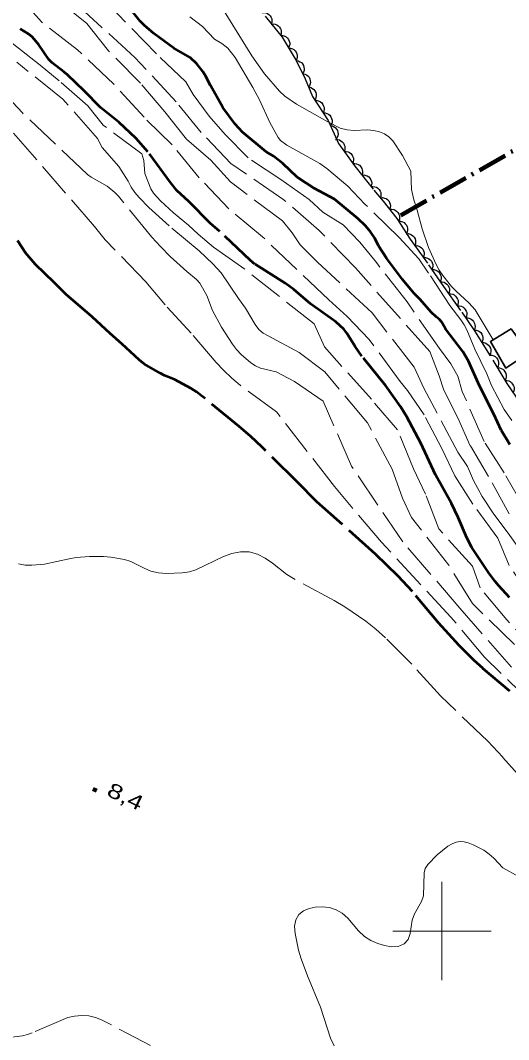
# Model space of a CAD drawing. Extents: x 355726 to 357533, y 5103782 to 5105258.
# Drawn here: x 356757.1 to 356806.8, y 5104188.9 to 5104292.7 of the extents above; entities that cross this region are included whole.
import ezdxf

# ---------------------------------------------------------------- set-up
doc = ezdxf.new("R2010")
doc.units = 0
doc.header["$LTSCALE"] = 0.6
doc.linetypes.add('DOT_DASHED', pattern=[7.7, 5, -1.2, 0.3, -1.2])
doc.linetypes.add('LONG_DASHED', pattern=[7.5, 6, -1.5])
for name, color, linetype, lineweight in [('1', 7, 'LONG_DASHED', 53), ('2', 7, 'LONG_DASHED', 13), ('3', 7, 'Continuous', 140), ('31', 7, 'Continuous', 35), ('41', 7, 'DOT_DASHED', 90), ('44', 7, 'Continuous', 25), ('61', 7, 'Continuous', 13)]:
    doc.layers.add(name, color=color, linetype=linetype, lineweight=lineweight)

msp = doc.modelspace()

# ---------------------------------------------------------------- linework, layer by layer
at = {"layer": '1'}
for points in [[(356806.92, 5104249.53), (356806.04, 5104251), (356805.3, 5104252.63), (356803.82, 5104255.51), (356802.69, 5104258.01), (356802.12, 5104258.99), (356800.35, 5104261.3), (356799.96, 5104262.01), (356799.77, 5104262.25), (356799.41, 5104262.51), (356798.9, 5104263), (356797.8, 5104264.28), (356797.18, 5104264.91), (356795.98, 5104266.34), (356794.36, 5104268.5), (356793.55, 5104269.75), (356793.16, 5104270.53), (356792.73, 5104271.17), (356792.22, 5104271.79), (356791.43, 5104272.55), (356789.07, 5104274.49), (356787.04, 5104275.59), (356785.25, 5104276.76), (356783.81, 5104278.13), (356782.84, 5104278.87), (356782.11, 5104279.34), (356779.71, 5104281.34), (356778.94, 5104282.13), (356777.7, 5104283.84), (356776.43, 5104286.08), (356775.94, 5104287.05), (356775.67, 5104287.5), (356775.04, 5104288.28), (356774.37, 5104288.91), (356772.72, 5104289.88), (356770.67, 5104291.36), (356769.71, 5104292.18), (356769.28, 5104292.63), (356768.08, 5104294.11)], [(356806.88, 5104233.95), (356805.78, 5104235.13), (356805.42, 5104235.58), (356804.74, 5104236.51), (356803.05, 5104239.05), (356802.52, 5104240.03), (356801.65, 5104242.09), (356800.97, 5104243.51), (356799.36, 5104246.43), (356797.86, 5104249.67), (356796.42, 5104252.34), (356795.77, 5104253.4), (356794.28, 5104255.51), (356791.85, 5104258.53), (356791.18, 5104259.49), (356790.32, 5104260.86), (356790.01, 5104261.26), (356789.21, 5104262), (356786.63, 5104263.84), (356784.92, 5104265.3), (356784.03, 5104265.95), (356780.97, 5104267.88), (356780.5, 5104268.25), (356777.4, 5104271.21), (356776.44, 5104272.04), (356774.25, 5104274.26), (356773.03, 5104275.4), (356772.36, 5104276.21), (356770.06, 5104279.33), (356768.86, 5104280.69), (356767.1, 5104282.34), (356765.25, 5104283.82), (356763.59, 5104285.54), (356761.88, 5104287.16), (356761.52, 5104287.48), (356760.31, 5104288.38), (356759.98, 5104288.73), (356758.96, 5104290.23), (356758.31, 5104290.99), (356757.93, 5104291.3), (356757.06, 5104291.84)], [(356806.92, 5104224.41), (356804.15, 5104226.76), (356803.27, 5104227.55), (356801.74, 5104229.05), (356799.66, 5104231.37), (356797, 5104234.55), (356795.56, 5104236.13), (356793.23, 5104238.38), (356787.28, 5104243.69), (356785.28, 5104245.73), (356781.67, 5104249.28), (356780.54, 5104250.33), (356779.37, 5104251.36), (356775.54, 5104254.5), (356775.01, 5104254.88), (356774.48, 5104255.23), (356772.78, 5104256.13), (356771.77, 5104256.55), (356771.3, 5104256.8), (356769.73, 5104257.71), (356769.17, 5104258.16), (356767.42, 5104259.79), (356766.23, 5104260.82), (356764.41, 5104262.53), (356761.73, 5104264.79), (356760.54, 5104266.03), (356758.64, 5104267.86), (356757.61, 5104269.05), (356756.78, 5104270.3)]]:
    msp.add_lwpolyline(points, dxfattribs=at)
at = {"layer": '2'}
for points in [[(356792.6, 5104260.23), (356790.36, 5104262.55), (356788.48, 5104264.24), (356781.74, 5104270.68), (356778.32, 5104273.51), (356775.3, 5104276.69), (356772.55, 5104280.05), (356769.68, 5104282.84), (356766.59, 5104286.2), (356762.9, 5104289.7), (356759.23, 5104292.55), (356757.26, 5104294.76)], [(356776.49, 5104278.48), (356773.99, 5104280.62), (356771.8, 5104283.4), (356769.33, 5104286.3), (356766.04, 5104289.61), (356763.85, 5104292.38), (356761.42, 5104294.34)], [(356773.94, 5104286.46), (356770.94, 5104289.3), (356766.32, 5104294.04)], [(356806.86, 5104242.47), (356804.74, 5104246.28), (356802.89, 5104249.4), (356801.62, 5104252.25), (356800.21, 5104255.05), (356799.72, 5104256.51), (356798.76, 5104258.99), (356791.21, 5104267.5), (356787.5, 5104271.32), (356783.82, 5104274.5), (356778.51, 5104278.13), (356775.5, 5104281.3), (356772.96, 5104284.41), (356768.75, 5104288.94), (356763.6, 5104293.61)], [(356800.79, 5104263.68), (356798.65, 5104266.98), (356797.64, 5104268.43), (356795.64, 5104270.59), (356792.16, 5104274.01), (356790.42, 5104275.84), (356788.3, 5104277.63), (356787.57, 5104278.15), (356786.64, 5104278.63), (356784.21, 5104280.01), (356783.57, 5104280.49), (356783.32, 5104280.79), (356782.47, 5104282.3), (356781.43, 5104284.62), (356780.75, 5104285.86), (356778.94, 5104288.91), (356778.19, 5104289.86), (356777.58, 5104290.34), (356776.86, 5104290.8), (356775.62, 5104292.09), (356774.35, 5104293.08)], [(356809.95, 5104228.09), (356806.6, 5104231.67), (356803.88, 5104234.95), (356803.1, 5104237.16), (356799.69, 5104240.93), (356798.33, 5104244.48), (356797.11, 5104247.05), (356795.48, 5104251.01), (356792.83, 5104254.13), (356788.04, 5104259.47), (356787, 5104261.8), (356779.61, 5104267.61), (356776.76, 5104269.63), (356775.19, 5104270.95), (356774.19, 5104271.86), (356772.66, 5104273.11), (356771.35, 5104274.32), (356770.63, 5104275.12), (356770.38, 5104275.55), (356769.76, 5104277.13), (356769.65, 5104278.45), (356769.44, 5104279.11), (356765.53, 5104282.04), (356763.94, 5104283.99), (356761.03, 5104286.55), (356759.09, 5104288.16), (356755.16, 5104291.23)], [(356807.39, 5104229.16), (356803.11, 5104233.34), (356800.69, 5104237.25), (356796.89, 5104242.11), (356795.99, 5104244.07), (356794.94, 5104247.01), (356792.44, 5104251.72), (356788.09, 5104256.91), (356785.48, 5104258.88), (356782.3, 5104260.59), (356781.81, 5104260.88), (356781.36, 5104261.25), (356781, 5104261.76), (356780.02, 5104263.41), (356779.29, 5104264.38), (356777.53, 5104267.01), (356776.67, 5104267.92), (356775.29, 5104269.25), (356772.22, 5104271.8), (356770.16, 5104273.67), (356769.17, 5104274.67), (356768.73, 5104275.19), (356768.36, 5104275.74), (356768.05, 5104276.33), (356767.11, 5104277.84), (356765.4, 5104279.78), (356764.92, 5104280.67), (356761.4, 5104284.7), (356756.71, 5104288.46)], [(356807.07, 5104226.87), (356801.82, 5104232.88), (356796.01, 5104239.63), (356790.8, 5104247.32), (356787.9, 5104253.94), (356784.99, 5104255.94), (356783.11, 5104256.93), (356781.53, 5104257.3), (356781.03, 5104257.54), (356780.53, 5104257.84), (356779.56, 5104258.69), (356779.1, 5104259.19), (356778.68, 5104259.74), (356777.56, 5104261.46), (356776.66, 5104263.17), (356776.08, 5104264.69), (356775.37, 5104265.96), (356775, 5104266.34), (356774.04, 5104267.13), (356772.34, 5104268.67), (356771.35, 5104269.68), (356770.46, 5104270.63), (356767.09, 5104274.8), (356766.7, 5104275.19), (356765.92, 5104275.84), (356764.28, 5104276.76), (356763.92, 5104277.01), (356757.3, 5104283.28), (356754.06, 5104286.69)], [(356808.3, 5104243.23), (356806.34, 5104246.63), (356804.3, 5104249.84), (356802.07, 5104254.94), (356801.62, 5104256.5), (356800.9, 5104257.74), (356799.74, 5104259.3), (356796.45, 5104264.05), (356793.33, 5104268.05), (356791.63, 5104270.13), (356789.95, 5104271.88), (356787.89, 5104273.18), (356786.5, 5104274.47), (356783.6, 5104276.49), (356780.29, 5104278.7), (356777.92, 5104281.09), (356776.3, 5104282.97), (356774.66, 5104285.17), (356773.94, 5104286.46)], [(356829.72, 5104205.05), (356824.13, 5104209.7), (356817.35, 5104215.7), (356813.64, 5104219.15), (356809.24, 5104223.09), (356804.33, 5104227.88), (356800.92, 5104231.95), (356793.85, 5104239.59), (356789.05, 5104245.26), (356783.17, 5104252.84), (356779.49, 5104255.54), (356778.6, 5104256.29), (356777.78, 5104257.09), (356777.03, 5104257.88), (356774.48, 5104260.86), (356771.81, 5104263.76), (356769.87, 5104266.09), (356765.71, 5104270.38), (356764.64, 5104271.71), (356756.23, 5104281.43)], [(356807.82, 5104238.99), (356806.75, 5104240.5), (356805.29, 5104242.44), (356804.11, 5104244.23), (356803.23, 5104245.88), (356802.6, 5104247.3), (356801.63, 5104248.76), (356798.16, 5104255.25), (356797.16, 5104257.4), (356792.89, 5104262.92), (356787.34, 5104268.09), (356785.56, 5104269.84), (356784.74, 5104271.09), (356783.78, 5104272.3), (356778.46, 5104276.26), (356776.49, 5104278.48)], [(356807.12, 5104251.96), (356806.33, 5104253.08), (356805.06, 5104255.55), (356804.56, 5104256.72), (356803.35, 5104259.22), (356802.54, 5104261.21), (356802.27, 5104261.71), (356801.94, 5104262.21), (356800.79, 5104263.68)], [(356861.01, 5104186.79), (356858.69, 5104189.68), (356855.6, 5104192.95), (356853.23, 5104195.99), (356851.07, 5104198.48), (356849.83, 5104199.63), (356845.69, 5104202.59), (356838.62, 5104209.24), (356832.82, 5104214.37), (356824.18, 5104221.53), (356822.33, 5104222.63), (356816.75, 5104226.21), (356813.98, 5104228.65), (356809.29, 5104233.58), (356806.85, 5104237.21), (356805.68, 5104240.01), (356803.15, 5104243.46), (356801.31, 5104246.34), (356800, 5104249.11), (356798.18, 5104252.55), (356796.5, 5104255.03), (356795.75, 5104255.95), (356792.6, 5104260.23)], [(356808.6, 5104214.97), (356806.2, 5104217.69), (356804.66, 5104219.32), (356799.86, 5104223.93), (356796.93, 5104227.18), (356794.26, 5104229.84), (356793.28, 5104230.73), (356792.24, 5104231.55), (356790.12, 5104233.01), (356789.04, 5104233.65), (356785.06, 5104235.78), (356784.21, 5104236.29), (356782.76, 5104237.44), (356781.99, 5104237.96), (356781.22, 5104238.37), (356780.38, 5104238.59), (356779.51, 5104238.59), (356778.62, 5104238.43), (356777.77, 5104238.12), (356774.95, 5104236.76), (356774.29, 5104236.57), (356773.56, 5104236.47), (356771.95, 5104236.41), (356771.13, 5104236.47), (356770.37, 5104236.65), (356769.69, 5104236.93), (356768.33, 5104237.62), (356767.68, 5104237.83), (356766.28, 5104238.07), (356765.54, 5104238.12), (356764.11, 5104238.12), (356762.76, 5104238.01), (356762.04, 5104237.9), (356759.54, 5104237.34), (356758.25, 5104237.23), (356757.57, 5104237.26), (356756.91, 5104237.38)], [(356807.8, 5104205.54), (356806.19, 5104206.43), (356805.29, 5104207.41), (356804.81, 5104207.84), (356804.26, 5104208.22), (356803.19, 5104208.79), (356802.68, 5104208.99), (356802.25, 5104209.09), (356801.86, 5104209.12), (356801.45, 5104209.05), (356801.03, 5104208.88), (356800.61, 5104208.65), (356799.52, 5104207.74), (356798.55, 5104206.76), (356798.31, 5104206.37), (356798.18, 5104205.91), (356798.13, 5104203.59), (356797.91, 5104203.01), (356797.22, 5104201.76), (356796.98, 5104201.09), (356796.77, 5104199.74), (356796.56, 5104199.13), (356796.14, 5104198.69), (356795.55, 5104198.44), (356794.88, 5104198.4), (356794.16, 5104198.51), (356793.46, 5104198.72), (356792.77, 5104199.03), (356792.12, 5104199.43), (356791.52, 5104200.01), (356790.42, 5104201.3), (356789.84, 5104201.82), (356789.22, 5104202.17), (356788.54, 5104202.4)], [(356788.54, 5104202.4), (356787.82, 5104202.46), (356787.11, 5104202.42), (356786.47, 5104202.29), (356785.91, 5104202.05), (356785.44, 5104201.68), (356785.12, 5104201.15), (356785, 5104200.49), (356785.06, 5104199.74), (356785.41, 5104198.05), (356785.68, 5104197.17), (356786.32, 5104195.43), (356787.64, 5104192.24), (356788.66, 5104189.09), (356789.03, 5104188.3)], [(356770.34, 5104188.34), (356765.36, 5104190.96), (356764.72, 5104191.21), (356764.04, 5104191.36), (356763.33, 5104191.41), (356762.61, 5104191.34), (356761.92, 5104191.18), (356758.27, 5104189.63), (356757.8, 5104189.45), (356757.3, 5104189.34), (356756.23, 5104189.21)]]:
    msp.add_lwpolyline(points, dxfattribs=at)
at = {"layer": '2', "linetype": 'Continuous'}
msp.add_lwpolyline([(356805.22, 5104260.19), (356803.38, 5104263.24), (356802.74, 5104263.96), (356801.44, 5104265.15), (356800.99, 5104265.62), (356800.08, 5104266.72), (356799.72, 5104267.28), (356799.42, 5104267.86), (356798.64, 5104269.59), (356797.98, 5104271.5), (356797.49, 5104273.38), (356797.14, 5104274.43), (356796.89, 5104275.5), (356796.82, 5104277.34), (356795.97, 5104278.96), (356794.99, 5104280.43), (356794.61, 5104280.86), (356794.16, 5104281.16), (356793.65, 5104281.37), (356793.06, 5104281.5), (356792.4, 5104281.55), (356791.06, 5104281.49), (356790.34, 5104281.55), (356789.65, 5104281.72), (356788.37, 5104282.38), (356785.18, 5104284.16), (356784.02, 5104284.99), (356783.48, 5104285.51), (356781.94, 5104287.25), (356780.66, 5104289.09), (356777.4, 5104294.34)], dxfattribs=at)
at = {"layer": '3'}
msp.add_line((356764.47, 5104214.48), (356764.83, 5104214.31), dxfattribs=at)
at = {"layer": '31'}
msp.add_lwpolyline([(356808.81, 5104258.86), (356806.49, 5104257.3), (356804.94, 5104260.01), (356807.04, 5104261.29), (356808.81, 5104258.86)], close=True, dxfattribs=at)
at = {"layer": '41'}
msp.add_line((356795.81, 5104272.88), (356817.11, 5104285.07), dxfattribs=at)
at = {"layer": '44'}
for points in [[(356781.69, 5104293.49), (356781.89, 5104293.51), (356782.09, 5104293.47), (356782.25, 5104293.41), (356782.39, 5104293.31), (356782.52, 5104293.18), (356782.61, 5104293.01), (356782.68, 5104292.86), (356782.7, 5104292.69), (356782.68, 5104292.5), (356782.63, 5104292.33)], [(356782.63, 5104292.33), (356782.84, 5104292.35), (356783.04, 5104292.31), (356783.2, 5104292.25), (356783.34, 5104292.15), (356783.47, 5104292.01), (356783.56, 5104291.85), (356783.63, 5104291.7), (356783.64, 5104291.52), (356783.63, 5104291.34), (356783.58, 5104291.17)], [(356783.61, 5104291.18), (356783.81, 5104291.17), (356784.01, 5104291.11), (356784.15, 5104291.03), (356784.28, 5104290.91), (356784.39, 5104290.76), (356784.46, 5104290.58), (356784.5, 5104290.42), (356784.5, 5104290.25), (356784.46, 5104290.07), (356784.38, 5104289.9)], [(356784.38, 5104289.9), (356784.59, 5104289.89), (356784.78, 5104289.82), (356784.93, 5104289.75), (356785.06, 5104289.62), (356785.17, 5104289.48), (356785.24, 5104289.3), (356785.28, 5104289.14), (356785.27, 5104288.96), (356785.24, 5104288.78), (356785.16, 5104288.62)], [(356785.16, 5104288.62), (356785.37, 5104288.59), (356785.55, 5104288.5), (356785.69, 5104288.41), (356785.8, 5104288.28), (356785.9, 5104288.12), (356785.95, 5104287.94), (356785.98, 5104287.78), (356785.96, 5104287.6), (356785.9, 5104287.42), (356785.81, 5104287.27)], [(356785.84, 5104287.28), (356786.04, 5104287.24), (356786.22, 5104287.15), (356786.36, 5104287.05), (356786.47, 5104286.91), (356786.55, 5104286.75), (356786.6, 5104286.56), (356786.62, 5104286.4), (356786.59, 5104286.23), (356786.53, 5104286.05), (356786.43, 5104285.9)], [(356786.43, 5104285.9), (356786.64, 5104285.86), (356786.82, 5104285.77), (356786.95, 5104285.67), (356787.06, 5104285.53), (356787.15, 5104285.37), (356787.19, 5104285.18), (356787.21, 5104285.02), (356787.18, 5104284.85), (356787.12, 5104284.68), (356787.02, 5104284.52)], [(356787.09, 5104284.56), (356787.3, 5104284.55), (356787.49, 5104284.49), (356787.64, 5104284.42), (356787.77, 5104284.3), (356787.88, 5104284.15), (356787.96, 5104283.98), (356788.01, 5104283.82), (356788.01, 5104283.65), (356787.97, 5104283.46), (356787.9, 5104283.3)], [(356787.9, 5104283.3), (356788.11, 5104283.29), (356788.3, 5104283.23), (356788.45, 5104283.16), (356788.58, 5104283.04), (356788.7, 5104282.89), (356788.77, 5104282.72), (356788.82, 5104282.56), (356788.82, 5104282.38), (356788.79, 5104282.2), (356788.71, 5104282.04)], [(356788.64, 5104282), (356788.85, 5104281.96), (356789.03, 5104281.87), (356789.16, 5104281.77), (356789.27, 5104281.64), (356789.36, 5104281.48), (356789.41, 5104281.29), (356789.43, 5104281.13), (356789.41, 5104280.96), (356789.35, 5104280.78), (356789.25, 5104280.63)], [(356789.16, 5104280.57), (356789.37, 5104280.58), (356789.57, 5104280.53), (356789.72, 5104280.46), (356789.85, 5104280.35), (356789.97, 5104280.21), (356790.06, 5104280.04), (356790.12, 5104279.89), (356790.12, 5104279.71), (356790.1, 5104279.53), (356790.04, 5104279.36)], [(356790.04, 5104279.36), (356790.25, 5104279.37), (356790.45, 5104279.31), (356790.6, 5104279.25), (356790.73, 5104279.14), (356790.85, 5104279), (356790.94, 5104278.83), (356791, 5104278.67), (356791, 5104278.5), (356790.98, 5104278.31), (356790.92, 5104278.14)], [(356790.91, 5104278.14), (356791.12, 5104278.15), (356791.32, 5104278.11), (356791.47, 5104278.05), (356791.61, 5104277.95), (356791.74, 5104277.81), (356791.83, 5104277.64), (356791.89, 5104277.49), (356791.91, 5104277.32), (356791.9, 5104277.13), (356791.84, 5104276.96)], [(356791.84, 5104276.96), (356792.05, 5104276.98), (356792.25, 5104276.93), (356792.4, 5104276.88), (356792.55, 5104276.77), (356792.67, 5104276.64), (356792.77, 5104276.47), (356792.83, 5104276.32), (356792.85, 5104276.15), (356792.83, 5104275.96), (356792.78, 5104275.79)], [(356792.76, 5104275.78), (356792.97, 5104275.8), (356793.17, 5104275.77), (356793.33, 5104275.71), (356793.47, 5104275.61), (356793.61, 5104275.48), (356793.7, 5104275.32), (356793.77, 5104275.17), (356793.79, 5104275), (356793.79, 5104274.81), (356793.74, 5104274.64)], [(356793.75, 5104274.65), (356793.96, 5104274.67), (356794.16, 5104274.62), (356794.32, 5104274.56), (356794.46, 5104274.46), (356794.58, 5104274.32), (356794.67, 5104274.15), (356794.74, 5104274), (356794.75, 5104273.83), (356794.74, 5104273.64), (356794.68, 5104273.47)], [(356794.68, 5104273.47), (356794.89, 5104273.49), (356795.09, 5104273.44), (356795.24, 5104273.39), (356795.38, 5104273.28), (356795.51, 5104273.15), (356795.6, 5104272.98), (356795.67, 5104272.83), (356795.68, 5104272.65), (356795.67, 5104272.47), (356795.61, 5104272.29)], [(356795.59, 5104272.28), (356795.79, 5104272.27), (356795.99, 5104272.21), (356796.14, 5104272.13), (356796.26, 5104272.01), (356796.38, 5104271.87), (356796.45, 5104271.69), (356796.5, 5104271.54), (356796.5, 5104271.36), (356796.46, 5104271.18), (356796.39, 5104271.01)], [(356796.36, 5104270.99), (356796.57, 5104271), (356796.77, 5104270.94), (356796.92, 5104270.88), (356797.05, 5104270.77), (356797.17, 5104270.63), (356797.26, 5104270.45), (356797.31, 5104270.3), (356797.32, 5104270.12), (356797.3, 5104269.94), (356797.24, 5104269.77)], [(356797.24, 5104269.77), (356797.44, 5104269.78), (356797.64, 5104269.72), (356797.79, 5104269.66), (356797.93, 5104269.55), (356798.05, 5104269.41), (356798.13, 5104269.24), (356798.19, 5104269.08), (356798.2, 5104268.91), (356798.17, 5104268.72), (356798.11, 5104268.55)], [(356798.11, 5104268.55), (356798.32, 5104268.56), (356798.52, 5104268.51), (356798.67, 5104268.44), (356798.8, 5104268.33), (356798.93, 5104268.19), (356799.01, 5104268.02), (356799.07, 5104267.87), (356799.07, 5104267.69), (356799.05, 5104267.51), (356798.99, 5104267.34)], [(356798.98, 5104267.33), (356799.19, 5104267.33), (356799.38, 5104267.27), (356799.53, 5104267.21), (356799.67, 5104267.09), (356799.78, 5104266.95), (356799.86, 5104266.77), (356799.92, 5104266.62), (356799.92, 5104266.44), (356799.89, 5104266.26), (356799.83, 5104266.09)], [(356799.82, 5104266.09), (356800.03, 5104266.09), (356800.22, 5104266.04), (356800.38, 5104265.97), (356800.51, 5104265.86), (356800.63, 5104265.72), (356800.72, 5104265.55), (356800.77, 5104265.4), (356800.78, 5104265.22), (356800.75, 5104265.04), (356800.69, 5104264.87)], [(356800.69, 5104264.87), (356800.9, 5104264.87), (356801.1, 5104264.82), (356801.25, 5104264.75), (356801.38, 5104264.64), (356801.5, 5104264.5), (356801.59, 5104264.33), (356801.64, 5104264.18), (356801.65, 5104264), (356801.63, 5104263.82), (356801.57, 5104263.65)], [(356801.57, 5104263.65), (356801.77, 5104263.65), (356801.97, 5104263.6), (356802.12, 5104263.54), (356802.26, 5104263.42), (356802.38, 5104263.28), (356802.46, 5104263.11), (356802.52, 5104262.96), (356802.52, 5104262.78), (356802.5, 5104262.6), (356802.44, 5104262.43)], [(356802.43, 5104262.42), (356802.64, 5104262.42), (356802.83, 5104262.36), (356802.98, 5104262.3), (356803.11, 5104262.18), (356803.23, 5104262.04), (356803.31, 5104261.86), (356803.36, 5104261.71), (356803.37, 5104261.53), (356803.34, 5104261.35), (356803.27, 5104261.18)], [(356803.28, 5104261.18), (356803.49, 5104261.18), (356803.68, 5104261.11), (356803.83, 5104261.04), (356803.95, 5104260.92), (356804.06, 5104260.77), (356804.14, 5104260.59), (356804.18, 5104260.43), (356804.18, 5104260.26), (356804.14, 5104260.08), (356804.07, 5104259.91)], [(356804.07, 5104259.91), (356804.28, 5104259.9), (356804.47, 5104259.84), (356804.62, 5104259.76), (356804.75, 5104259.64), (356804.86, 5104259.49), (356804.93, 5104259.32), (356804.98, 5104259.16), (356804.97, 5104258.98), (356804.94, 5104258.8), (356804.86, 5104258.64)], [(356804.87, 5104258.64), (356805.08, 5104258.63), (356805.27, 5104258.56), (356805.42, 5104258.49), (356805.54, 5104258.36), (356805.65, 5104258.21), (356805.72, 5104258.03), (356805.76, 5104257.88), (356805.76, 5104257.7), (356805.72, 5104257.52), (356805.64, 5104257.36)], [(356805.64, 5104257.36), (356805.85, 5104257.35), (356806.04, 5104257.28), (356806.19, 5104257.2), (356806.32, 5104257.08), (356806.42, 5104256.93), (356806.49, 5104256.75), (356806.54, 5104256.59), (356806.53, 5104256.42), (356806.49, 5104256.23), (356806.42, 5104256.07)], [(356806.4, 5104256.06), (356806.61, 5104256.06), (356806.8, 5104256), (356806.95, 5104255.94), (356807.09, 5104255.82), (356807.2, 5104255.68), (356807.28, 5104255.5), (356807.34, 5104255.35), (356807.34, 5104255.17), (356807.31, 5104254.99), (356807.25, 5104254.82)]]:
    msp.add_lwpolyline(points, dxfattribs=at)
at = {"layer": '44', "linetype": 'DOT_DASHED'}
msp.add_lwpolyline([(356781.99, 5104293.12), (356783.73, 5104290.98), (356785.16, 5104288.62), (356786.07, 5104286.74), (356786.84, 5104284.95), (356788.41, 5104282.51), (356789.46, 5104280.16), (356791.12, 5104277.87), (356793.08, 5104275.41), (356794.03, 5104274.3), (356795.41, 5104272.55), (356796.77, 5104270.42), (356798.64, 5104267.82), (356800.16, 5104265.61), (356802.03, 5104263), (356803.33, 5104261.1), (356805.19, 5104258.11), (356806.61, 5104255.75), (356809.85, 5104251.02)], dxfattribs=at)
at = {"layer": '61'}
for p, q in [((356800, 5104195), (356800, 5104205)), ((356795, 5104200), (356805, 5104200))]:
    msp.add_line(p, q, dxfattribs=at)

# ---------------------------------------------------------------- texts
at = {"layer": '3', "width": 1.35}
msp.add_text('8,4    ', height=1.5, rotation=334.423, dxfattribs=at).set_placement((356765.76, 5104213.84))

doc.saveas('drawing.dxf')
